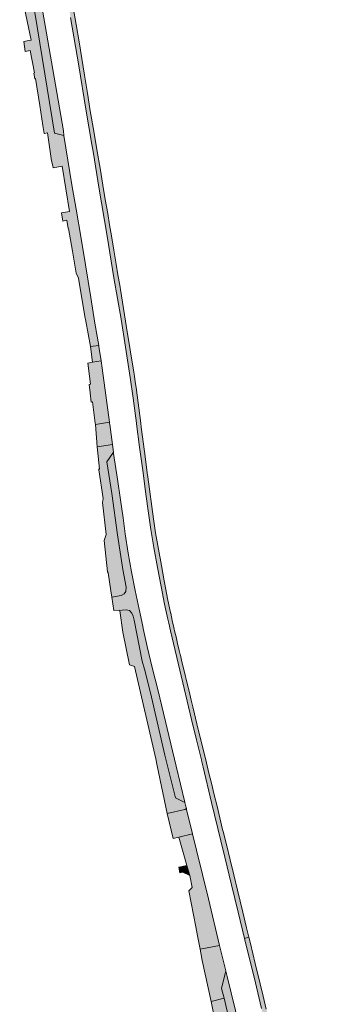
# Model space of a CAD drawing. Extents: x 97094 to 109644, y 463509 to 471969.
# Tile 303 of 362: x 104267 to 104346, y 469853 to 470102. Entities that reach past the tile are written whole.
import ezdxf

# ---------------------------------------------------------------- set-up
doc = ezdxf.new("R2010")
doc.units = 0
doc.layers.add('109 Onkruidbestrijding elementen', color=6, linetype='Continuous', lineweight=20, true_color=0xff00ff)

msp = doc.modelspace()

# ---------------------------------------------------------------- hatches: boundary and pattern name
at = {"layer": '109 Onkruidbestrijding elementen', "true_color": 0xff00ff}
for points in [[(104304.86, 469947.53), (104307.19, 469937.66), (104310.14, 469925.21), (104311.41, 469920.06), (104312.64, 469915.02), (104312.77, 469914.48), (104313.09, 469913.2), (104315.21, 469904.27), (104317.51, 469894.6), (104318.51, 469890.42), (104320.24, 469883.47), (104321.91, 469876.62), (104323.51, 469869.95), (104324.6, 469870.26), (104324.03, 469872.62), (104323.08, 469876.56), (104322.41, 469879.36), (104321.73, 469882.17), (104320.8, 469885.99), (104319.86, 469889.81), (104318.92, 469893.64), (104318.12, 469896.9), (104317.99, 469897.46), (104317.28, 469900.38), (104316.57, 469903.29), (104315.86, 469906.21), (104315.15, 469909.12), (104314.53, 469911.69), (104313.9, 469914.27), (104312.65, 469919.41), (104311.76, 469923.03), (104310.88, 469926.66), (104310.47, 469928.37), (104310.05, 469930.08), (104309.87, 469930.85), (104309.68, 469931.62), (104307.63, 469940.17), (104307.34, 469941.4), (104307.29, 469941.6), (104307.04, 469942.62), (104306.63, 469944.33), (104306.23, 469946.04), (104305.95, 469947.21), (104305.68, 469948.37), (104305.28, 469950.18), (104304.88, 469951.99), (104304.85, 469952.1), (104304.83, 469952.21), (104304.19, 469955.31), (104303.56, 469958.4), (104303.38, 469959.31), (104303.21, 469960.22), (104302.87, 469962.13), (104302.53, 469964.03), (104301.78, 469968.15), (104301.06, 469972.27), (104300.77, 469974.06), (104300.51, 469975.86), (104299.1, 469986.4), (104299.07, 469986.61), (104299.04, 469986.81), (104298.25, 469992.84), (104297.45, 469998.97), (104297.31, 470000), (104296.14, 470008.92), (104295.95, 470010.37), (104295.76, 470011.83), (104295.61, 470012.81), (104294.69, 470018.47), (104293.76, 470024.13), (104292.19, 470033.65), (104292.1, 470034.2), (104292.01, 470034.74), (104291.56, 470037.42), (104291.11, 470040.09), (104290.51, 470043.64), (104289.91, 470047.19), (104289.44, 470050), (104288.98, 470052.82), (104288.37, 470056.43), (104287.77, 470060.04), (104287.06, 470064.27), (104286.34, 470068.5), (104285.46, 470073.61), (104284.59, 470078.73), (104283.85, 470083.22), (104283.12, 470087.73), (104281.74, 470096.16), (104280.99, 470100.55), (104280.25, 470104.82), (104280.23, 470104.94), (104279.47, 470109.33), (104278.72, 470113.73), (104277.83, 470119.04), (104277.77, 470119.4), (104276.76, 470119.23), (104276.92, 470118.31), (104279.62, 470102.32), (104281.66, 470090.12), (104283.49, 470079.22), (104284.99, 470070.27), (104285.38, 470068.02), (104286.78, 470059.53), (104288.87, 470047.17), (104290.55, 470036.62), (104292.36, 470026.19), (104293.51, 470019.15), (104294.69, 470011.45), (104295.43, 470006.3), (104296.22, 470000), (104296.25, 469999.77), (104297.03, 469993.93), (104297.9, 469987.44), (104298.43, 469983.34), (104299.1, 469978.42), (104299.88, 469973.11), (104300.63, 469968.56), (104301.52, 469963.52), (104302.48, 469958.77), (104303.31, 469954.33), (104304.15, 469950.54), (104304.39, 469949.54), (104304.86, 469947.53)], [(104277.32, 470053.03), (104277.68, 470050.94), (104278.7, 470051.14), (104279.03, 470049.05), (104279.09, 470049.06), (104280.08, 470043.37), (104281.04, 470037.83), (104281.59, 470036.52), (104283.25, 470026.89), (104283.46, 470025.69), (104284.66, 470019.29), (104286.7, 470019.52), (104285.73, 470025.18), (104284.76, 470031.63), (104283.38, 470039.91), (104282.3, 470046.53), (104280.99, 470053.95), (104279.91, 470060.11), (104278.88, 470066.3), (104277.91, 470072.53), (104275.58, 470073.15), (104269.97, 470107.27), (104271.51, 470110.16), (104270.36, 470117.25), (104270.22, 470118.1), (104266.77, 470117.51), (104268.07, 470108.71), (104267.23, 470108.57), (104267.34, 470107.86), (104269.64, 470096.63), (104269.08, 470096.51), (104267.84, 470096.26), (104268.16, 470093.73), (104269.42, 470093.98), (104270.53, 470088.36), (104270.3, 470088.31), (104270.59, 470086.87), (104270.8, 470086.9), (104271.82, 470080.15), (104272.59, 470075.09), (104272.94, 470073.07), (104272.99, 470073.08), (104273.77, 470073.19), (104274.83, 470066.13), (104275.15, 470064.91), (104275.25, 470064.35), (104277.51, 470064.8), (104279.35, 470053.33), (104277.32, 470053.03)], [(104277.91, 470072.53), (104277.8, 470073.7), (104271.53, 470110.04), (104271.51, 470110.16), (104269.97, 470107.27), (104275.58, 470073.15), (104277.91, 470072.53)], [(104286.7, 470019.52), (104284.66, 470019.29), (104285.18, 470015.37), (104287.31, 470015.65), (104286.73, 470019.33), (104286.7, 470019.52)], [(104289.41, 470000.2), (104288.5, 470007.06), (104287.6, 470013.83), (104287.31, 470015.65), (104285.18, 470015.37), (104283.95, 470015.14), (104284.6, 470009.79), (104284.3, 470009.73), (104284.54, 470007.6), (104284.8, 470005.29), (104285.15, 470005.33), (104285.8, 470000), (104285.86, 469999.66), (104289.41, 470000.2)], [(104290.16, 469994.6), (104289.49, 469999.59), (104289.44, 470000), (104289.41, 470000.2), (104285.86, 469999.66), (104286.3, 469993.97), (104290.16, 469994.6)], [(104287.64, 469979.98), (104288.63, 469971.9), (104288.11, 469970.37), (104288.93, 469962.49), (104289.06, 469962.18), (104289.75, 469957.66), (104290, 469956.04), (104292.36, 469956.51), (104293.1, 469956.93), (104293.59, 469957.53), (104293.66, 469958.58), (104292.84, 469963.08), (104291.47, 469971.76), (104289.99, 469982.23), (104288.8, 469990.2), (104290.42, 469992.65), (104290.16, 469994.6), (104286.3, 469993.97), (104286.93, 469988.36), (104286.69, 469988.33), (104286.71, 469988.21), (104287.83, 469980.95), (104287.64, 469979.98)], [(104290.51, 469952.66), (104291.97, 469952.75), (104292, 469952.57), (104292.66, 469952.76), (104293.68, 469952.89), (104294.51, 469952.67), (104295.04, 469952.01), (104295.4, 469951.26), (104295.66, 469950.25), (104297.66, 469939.94), (104298.29, 469937.87), (104299.78, 469931.93), (104303.39, 469916.22), (104306.11, 469905.45), (104308.46, 469904.29), (104308.45, 469904.32), (104306.24, 469913.43), (104301.73, 469932.41), (104300.23, 469938.34), (104298.96, 469943.58), (104297.94, 469948.19), (104297.82, 469948.73), (104296.88, 469953.07), (104295.88, 469957.74), (104294.95, 469962.45), (104294.15, 469967.15), (104293.39, 469972.06), (104292.85, 469976.07), (104292.17, 469980.6), (104291.43, 469985.87), (104290.47, 469992.28), (104290.42, 469992.65), (104288.8, 469990.2), (104289.99, 469982.23), (104291.47, 469971.76), (104292.84, 469963.08), (104293.66, 469958.58), (104293.59, 469957.53), (104293.1, 469956.93), (104292.36, 469956.51), (104290, 469956.04), (104290.51, 469952.66)], [(104292, 469952.57), (104292.82, 469947.2), (104294.49, 469938.97), (104295.77, 469938.56), (104301.09, 469915.23), (104301.45, 469913.54), (104304, 469901.5), (104308.45, 469902.51), (104308.83, 469902.76), (104308.63, 469903.57), (104308.46, 469904.29), (104306.11, 469905.45), (104303.39, 469916.22), (104299.78, 469931.93), (104298.29, 469937.87), (104297.66, 469939.94), (104295.66, 469950.25), (104295.4, 469951.26), (104295.04, 469952.01), (104294.51, 469952.67), (104293.68, 469952.89), (104292.66, 469952.76), (104292, 469952.57)], [(104305.52, 469895.17), (104306.97, 469895.53), (104310.39, 469896.31), (104308.89, 469902.49), (104308.83, 469902.76), (104308.45, 469902.51), (104304, 469901.5), (104305.52, 469895.17)], [(104306.97, 469895.53), (104308.98, 469888.36), (104309.69, 469885.84), (104310.26, 469882.81), (104309.47, 469882), (104311.26, 469872.86), (104311.63, 469870.59), (104312.29, 469867.24), (104317.21, 469868.15), (104317.2, 469868.19), (104314.41, 469879.93), (104311.39, 469892.21), (104310.39, 469896.31), (104306.97, 469895.53)], [(104307.17, 469886.54), (104307.9, 469886.67), (104309.69, 469885.84), (104308.98, 469888.36), (104306.9, 469887.95), (104307.17, 469886.54)], [(104331.03, 469839.04), (104333.89, 469827.16), (104334.79, 469823.43), (104335, 469822.52), (104336.21, 469817.71), (104337.65, 469811.98), (104340.08, 469802), (104340.2, 469801.51), (104341.32, 469801.73), (104340.2, 469806.37), (104339.23, 469810.35), (104338.51, 469813.33), (104337.78, 469816.31), (104336.02, 469823.53), (104334.25, 469830.75), (104332.75, 469836.87), (104331.24, 469842.99), (104330.12, 469847.57), (104329, 469852.15), (104328.22, 469855.35), (104327.44, 469858.54), (104326.21, 469863.61), (104324.98, 469868.68), (104324.6, 469870.26), (104323.51, 469869.95), (104323.86, 469868.49), (104325.93, 469860.17), (104327.78, 469852.3), (104329.69, 469844.6), (104331.03, 469839.04)], [(104318.76, 469861.78), (104317.21, 469868.15), (104312.29, 469867.24), (104312.85, 469864.42), (104315.1, 469854.07), (104318.34, 469854.92), (104317.67, 469857.33), (104318.76, 469861.78)], [(104318.76, 469861.78), (104317.67, 469857.33), (104318.34, 469854.92), (104319.75, 469849.07), (104324.18, 469831.05), (104326.12, 469822.98), (104328.63, 469821.25), (104325.74, 469833.28), (104322.27, 469847.65), (104319.11, 469860.36), (104318.79, 469861.67), (104318.76, 469861.78)], [(104342.41, 469747.1), (104346.42, 469748.19), (104344.52, 469755.95), (104342.13, 469765.55), (104339.14, 469778.1), (104336.77, 469787.67), (104334.22, 469798.16), (104330.9, 469812.14), (104328.64, 469821.23), (104328.63, 469821.25), (104326.12, 469822.98), (104324.18, 469831.05), (104319.75, 469849.07), (104318.34, 469854.92), (104315.1, 469854.07), (104316.36, 469847.74), (104316.38, 469847.66), (104319.85, 469830.21), (104320.09, 469830.26), (104322.1, 469819.8), (104321.74, 469819.74), (104322.74, 469814.7), (104327.54, 469815.59), (104328.03, 469813.41), (104328.19, 469813.44), (104329.85, 469806.81), (104330.16, 469805.58), (104329.41, 469805.45), (104329.57, 469804.65), (104329.79, 469804.69), (104331.46, 469796.53), (104331.54, 469796.14), (104332.54, 469796.34), (104334.16, 469788.41), (104333.94, 469788.37), (104334.29, 469786.77), (104334.52, 469786.82), (104335.91, 469780.47), (104334.92, 469780.25), (104334.73, 469780.21), (104335.36, 469777.31), (104336.11, 469773.9), (104336.96, 469770.37), (104337.23, 469769.89), (104337.67, 469768.18), (104339.19, 469761.97), (104341.73, 469751.57), (104341.32, 469751.48), (104342.41, 469747.1)]]:
    msp.add_hatch(color=6, dxfattribs=at).paths.add_polyline_path(points)

# ---------------------------------------------------------------- linework, layer by layer
at = {"layer": '109 Onkruidbestrijding elementen', "color": 3, "true_color": 0x00ff00}
for points in [[(104277.91, 470072.53), (104277.8, 470073.7), (104271.53, 470110.04), (104271.51, 470110.16), (104269.97, 470107.27), (104275.58, 470073.15), (104277.91, 470072.53)], [(104286.7, 470019.52), (104284.66, 470019.29), (104285.18, 470015.37), (104287.31, 470015.65), (104286.73, 470019.33), (104286.7, 470019.52)], [(104289.41, 470000.2), (104288.5, 470007.06), (104287.6, 470013.83), (104287.31, 470015.65), (104285.18, 470015.37), (104283.95, 470015.14), (104284.6, 470009.79), (104284.3, 470009.73), (104284.54, 470007.6), (104284.8, 470005.29), (104285.15, 470005.33), (104285.8, 470000), (104285.86, 469999.66), (104289.41, 470000.2)], [(104290.16, 469994.6), (104289.49, 469999.59), (104289.44, 470000), (104289.41, 470000.2), (104285.86, 469999.66), (104286.3, 469993.97), (104290.16, 469994.6)], [(104287.64, 469979.98), (104288.63, 469971.9), (104288.11, 469970.37), (104288.93, 469962.49), (104289.06, 469962.18), (104289.75, 469957.66), (104290, 469956.04), (104292.36, 469956.51), (104293.1, 469956.93), (104293.59, 469957.53), (104293.66, 469958.58), (104292.84, 469963.08), (104291.47, 469971.76), (104289.99, 469982.23), (104288.8, 469990.2), (104290.42, 469992.65), (104290.16, 469994.6), (104286.3, 469993.97), (104286.93, 469988.36), (104286.69, 469988.33), (104286.71, 469988.21), (104287.83, 469980.95), (104287.64, 469979.98)], [(104290.51, 469952.66), (104291.97, 469952.75), (104292, 469952.57), (104292.66, 469952.76), (104293.68, 469952.89), (104294.51, 469952.67), (104295.04, 469952.01), (104295.4, 469951.26), (104295.66, 469950.25), (104297.66, 469939.94), (104298.29, 469937.87), (104299.78, 469931.93), (104303.39, 469916.22), (104306.11, 469905.45), (104308.46, 469904.29), (104308.45, 469904.32), (104306.24, 469913.43), (104301.73, 469932.41), (104300.23, 469938.34), (104298.96, 469943.58), (104297.94, 469948.19), (104297.82, 469948.73), (104296.88, 469953.07), (104295.88, 469957.74), (104294.95, 469962.45), (104294.15, 469967.15), (104293.39, 469972.06), (104292.85, 469976.07), (104292.17, 469980.6), (104291.43, 469985.87), (104290.47, 469992.28), (104290.42, 469992.65), (104288.8, 469990.2), (104289.99, 469982.23), (104291.47, 469971.76), (104292.84, 469963.08), (104293.66, 469958.58), (104293.59, 469957.53), (104293.1, 469956.93), (104292.36, 469956.51), (104290, 469956.04), (104290.51, 469952.66)], [(104292, 469952.57), (104292.82, 469947.2), (104294.49, 469938.97), (104295.77, 469938.56), (104301.09, 469915.23), (104301.45, 469913.54), (104304, 469901.5), (104308.45, 469902.51), (104308.83, 469902.76), (104308.63, 469903.57), (104308.46, 469904.29), (104306.11, 469905.45), (104303.39, 469916.22), (104299.78, 469931.93), (104298.29, 469937.87), (104297.66, 469939.94), (104295.66, 469950.25), (104295.4, 469951.26), (104295.04, 469952.01), (104294.51, 469952.67), (104293.68, 469952.89), (104292.66, 469952.76), (104292, 469952.57)], [(104305.52, 469895.17), (104306.97, 469895.53), (104310.39, 469896.31), (104308.89, 469902.49), (104308.83, 469902.76), (104308.45, 469902.51), (104304, 469901.5), (104305.52, 469895.17)], [(104306.97, 469895.53), (104308.98, 469888.36), (104309.69, 469885.84), (104310.26, 469882.81), (104309.47, 469882), (104311.26, 469872.86), (104311.63, 469870.59), (104312.29, 469867.24), (104317.21, 469868.15), (104317.2, 469868.19), (104314.41, 469879.93), (104311.39, 469892.21), (104310.39, 469896.31), (104306.97, 469895.53)], [(104307.17, 469886.54), (104307.9, 469886.67), (104309.69, 469885.84), (104308.98, 469888.36), (104306.9, 469887.95), (104307.17, 469886.54)], [(104318.76, 469861.78), (104317.21, 469868.15), (104312.29, 469867.24), (104312.85, 469864.42), (104315.1, 469854.07), (104318.34, 469854.92), (104317.67, 469857.33), (104318.76, 469861.78)], [(104318.76, 469861.78), (104317.67, 469857.33), (104318.34, 469854.92), (104319.75, 469849.07), (104324.18, 469831.05), (104326.12, 469822.98), (104328.63, 469821.25), (104325.74, 469833.28), (104322.27, 469847.65), (104319.11, 469860.36), (104318.79, 469861.67), (104318.76, 469861.78)]]:
    msp.add_lwpolyline(points, close=True, dxfattribs=at)
for points in [[(104267.34, 470107.86), (104269.64, 470096.63), (104269.08, 470096.51), (104267.84, 470096.26), (104268.16, 470093.73), (104269.42, 470093.98), (104270.53, 470088.36), (104270.3, 470088.31), (104270.59, 470086.87), (104270.8, 470086.9), (104271.82, 470080.15), (104272.59, 470075.09), (104272.94, 470073.07), (104272.99, 470073.08), (104273.77, 470073.19), (104274.83, 470066.13), (104275.15, 470064.91), (104275.25, 470064.35), (104277.51, 470064.8), (104279.35, 470053.33), (104277.32, 470053.03), (104277.32, 470053.03), (104277.68, 470050.94), (104278.7, 470051.14), (104279.03, 470049.05), (104279.09, 470049.06), (104280.08, 470043.37), (104281.04, 470037.83), (104281.59, 470036.52), (104283.25, 470026.89), (104283.46, 470025.69), (104284.66, 470019.29), (104286.7, 470019.52), (104285.73, 470025.18), (104284.76, 470031.63), (104283.38, 470039.91), (104282.3, 470046.53), (104280.99, 470053.95), (104279.91, 470060.11), (104278.88, 470066.3), (104277.91, 470072.53), (104275.58, 470073.15), (104269.97, 470107.27)], [(104279.62, 470102.32), (104281.66, 470090.12), (104283.49, 470079.22), (104284.99, 470070.27), (104285.38, 470068.02), (104286.78, 470059.53), (104288.87, 470047.17), (104290.55, 470036.62), (104292.36, 470026.19), (104293.51, 470019.15), (104294.69, 470011.45), (104295.43, 470006.3), (104296.22, 470000), (104296.25, 469999.77), (104297.03, 469993.93), (104297.9, 469987.44), (104298.43, 469983.34), (104299.1, 469978.42), (104299.88, 469973.11), (104300.63, 469968.56), (104301.52, 469963.52), (104302.48, 469958.77), (104303.31, 469954.33), (104304.15, 469950.54), (104304.39, 469949.54), (104304.86, 469947.53), (104304.86, 469947.53), (104307.19, 469937.66), (104310.14, 469925.21), (104311.41, 469920.06), (104312.64, 469915.02), (104312.77, 469914.48), (104313.09, 469913.2), (104315.21, 469904.27), (104317.51, 469894.6), (104318.51, 469890.42), (104320.24, 469883.47), (104321.91, 469876.62), (104323.51, 469869.95), (104324.6, 469870.26), (104324.03, 469872.62), (104323.08, 469876.56), (104322.41, 469879.36), (104321.73, 469882.17), (104320.8, 469885.99), (104319.86, 469889.81), (104318.92, 469893.64), (104318.12, 469896.9), (104317.99, 469897.46), (104317.28, 469900.38), (104316.57, 469903.29), (104315.86, 469906.21), (104315.15, 469909.12), (104314.53, 469911.69), (104313.9, 469914.27), (104312.65, 469919.41), (104311.76, 469923.03), (104310.88, 469926.66), (104310.47, 469928.37), (104310.05, 469930.08), (104309.87, 469930.85), (104309.68, 469931.62), (104307.63, 469940.17), (104307.34, 469941.4), (104307.29, 469941.6), (104307.04, 469942.62), (104306.63, 469944.33), (104306.23, 469946.04), (104305.95, 469947.21), (104305.68, 469948.37), (104305.28, 469950.18), (104304.88, 469951.99), (104304.85, 469952.1), (104304.83, 469952.21), (104304.19, 469955.31), (104303.56, 469958.4), (104303.38, 469959.31), (104303.21, 469960.22), (104302.87, 469962.13), (104302.53, 469964.03), (104301.78, 469968.15), (104301.06, 469972.27), (104300.77, 469974.06), (104300.51, 469975.86), (104299.1, 469986.4), (104299.07, 469986.61), (104299.04, 469986.81), (104298.25, 469992.84), (104297.45, 469998.97), (104297.31, 470000), (104296.14, 470008.92), (104295.95, 470010.37), (104295.76, 470011.83), (104295.61, 470012.81), (104294.69, 470018.47), (104293.76, 470024.13), (104292.19, 470033.65), (104292.1, 470034.2), (104292.01, 470034.74), (104291.56, 470037.42), (104291.11, 470040.09), (104290.51, 470043.64), (104289.91, 470047.19), (104289.44, 470050), (104288.98, 470052.82), (104288.37, 470056.43), (104287.77, 470060.04), (104287.06, 470064.27), (104286.34, 470068.5), (104285.46, 470073.61), (104284.59, 470078.73), (104283.85, 470083.22), (104283.12, 470087.73), (104281.74, 470096.16), (104280.99, 470100.55), (104280.25, 470104.82)], [(104329, 469852.15), (104328.22, 469855.35), (104327.44, 469858.54), (104326.21, 469863.61), (104324.98, 469868.68), (104324.6, 469870.26), (104323.51, 469869.95), (104323.86, 469868.49), (104325.93, 469860.17), (104327.78, 469852.3)], [(104319.75, 469849.07), (104318.34, 469854.92), (104315.1, 469854.07), (104316.36, 469847.74)]]:
    msp.add_lwpolyline(points, dxfattribs=at)

doc.saveas('drawing.dxf')
